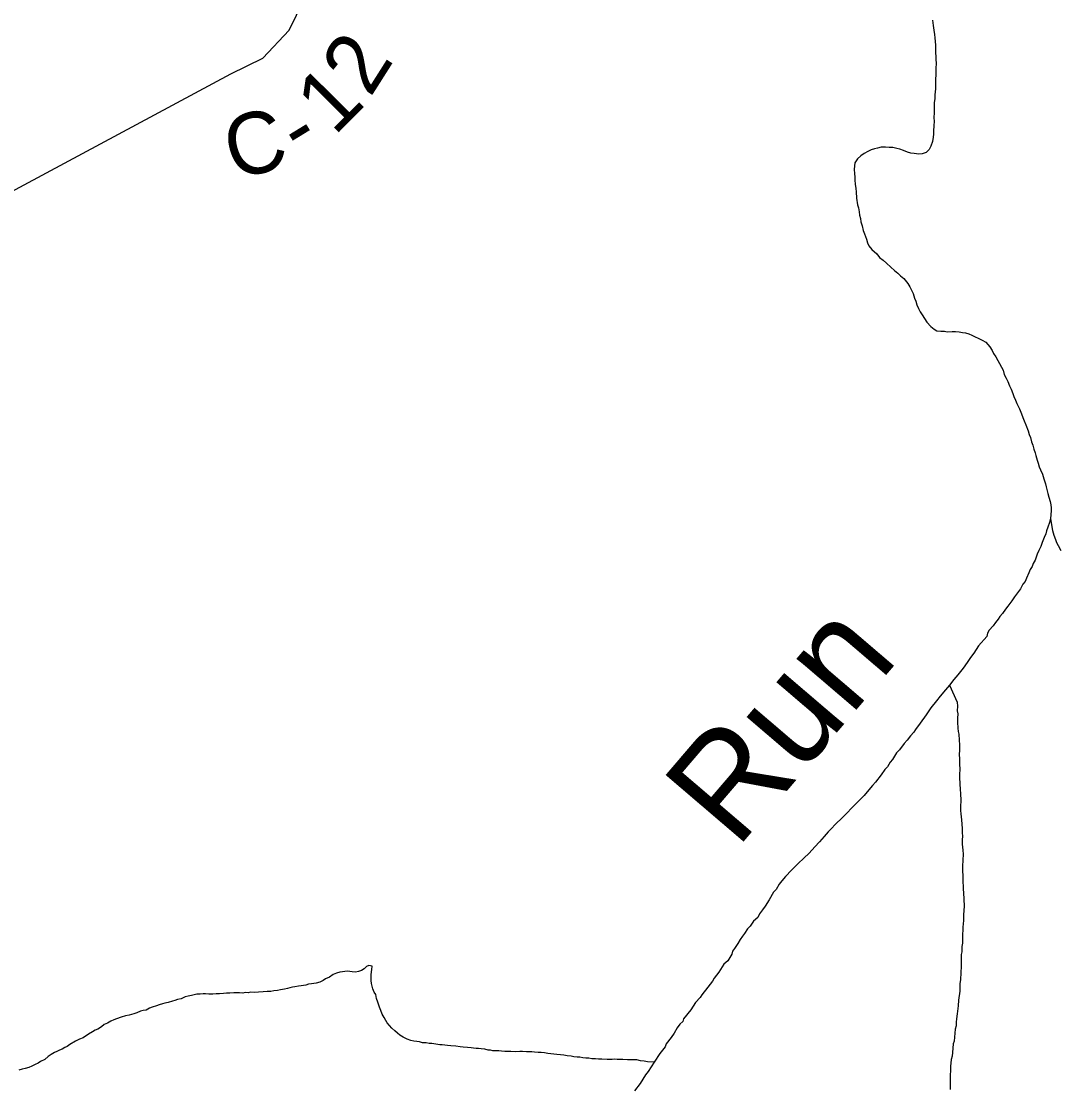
# Model space of a CAD drawing. Extents: x 1310247 to 1664935, y 284496 to 704931.
# Drawn here: x 1530700 to 1535762, y 535212 to 540403 of the extents above; entities that cross this region are included whole.
import ezdxf

# ---------------------------------------------------------------- set-up
doc = ezdxf.new("R2010")
doc.units = 0
for name, color, linetype in [('GM_X_County_Road_Text', 7, 'Continuous'), ('GM_X_Minor_Lake_Text', 7, 'Continuous'), ('GM_X_Minor_River_Text', 7, 'Continuous'), ('GM_X_Township_Road', 7, 'Continuous')]:
    doc.layers.add(name, color=color, linetype=linetype)

msp = doc.modelspace()

# ---------------------------------------------------------------- linework, layer by layer
at = {"layer": 'GM_X_County_Road_Text'}
msp.add_lwpolyline([(1523139.5, 535585.1), (1524105.4, 536097.2), (1526606.2, 537423), (1529809.3, 539121.3), (1529902, 539170.5), (1531721.6, 540146.4), (1531877.3, 540223.7), (1532006.1, 540359.5), (1532114.7, 540583.8)], dxfattribs=at)
at = {"layer": 'GM_X_Minor_River_Text'}
for points in [[(1535141.5, 540408.9), (1535144.9, 540382.7), (1535148.5, 540360.6), (1535152, 540338.4), (1535153.6, 540322.3), (1535155.2, 540304.2), (1535156.8, 540286.1)], [(1535156.8, 540286.1), (1535156.4, 540266), (1535156, 540247.9), (1535157.7, 540233.8), (1535157.3, 540215.8), (1535158.9, 540199.7), (1535158.3, 540171.6), (1535157.7, 540143.5), (1535157.1, 540119.4), (1535156.7, 540099.3), (1535156.1, 540073.2), (1535153.4, 540045.1), (1535153, 540025), (1535150.5, 540007), (1535150.1, 539988.9), (1535149.5, 539958.8), (1535148.9, 539932.7), (1535150.5, 539916.6), (1535148, 539892.6), (1535147.4, 539868.5), (1535147.1, 539852.4), (1535144.7, 539838.4), (1535142.2, 539816.4), (1535133.7, 539794.4), (1535125.3, 539778.5), (1535110.8, 539762.7), (1535090.6, 539757), (1535074.4, 539755.3), (1535052.3, 539757.7), (1535036.3, 539760), (1535020.3, 539764.4), (1535000.3, 539772.8), (1534982.4, 539779.1), (1534968.4, 539783.4), (1534948.3, 539787.8), (1534930.2, 539788.1), (1534912.1, 539788.4), (1534892, 539788.8), (1534873.8, 539785.1), (1534859.6, 539781.4), (1534843.4, 539775.6), (1534827.1, 539767.9), (1534808.8, 539758.2), (1534792.4, 539746.4), (1534776, 539732.7), (1534763.4, 539712.8), (1534761.1, 539698.8), (1534760.7, 539680.7), (1534762.3, 539660.6), (1534763.9, 539642.5), (1534763.6, 539628.4), (1534765.1, 539608.3), (1534768.7, 539588.2), (1534770.3, 539572.1), (1534771.6, 539539.9), (1534776.9, 539507.7), (1534780.6, 539493.6), (1534784.2, 539473.4), (1534785.9, 539457.3), (1534791.5, 539441.2), (1534793.2, 539425), (1534798.8, 539404.9), (1534804.3, 539382.7), (1534810, 539366.5), (1534819.5, 539340.2), (1534825.1, 539322), (1534830.8, 539307.9), (1534846.5, 539289.5), (1534870.2, 539269), (1534883.9, 539250.7), (1534901.7, 539238.3), (1534917.5, 539223.9), (1534939.2, 539203.4), (1534956.9, 539187.1), (1534972.7, 539174.7), (1534986.6, 539162.4), (1535002.3, 539148.1), (1535021.9, 539123.6), (1535031.6, 539107.4), (1535039.3, 539091.2), (1535047, 539074.9), (1535054.5, 539052.7), (1535060.3, 539038.5), (1535065.9, 539020.4), (1535073.5, 539002.1), (1535081.2, 538985.9), (1535091, 538971.7), (1535102.6, 538953.4), (1535114.3, 538935.1), (1535134, 538914.7), (1535149.8, 538902.3), (1535163.7, 538894), (1535181.8, 538891.7), (1535199.9, 538891.4), (1535213.9, 538889.1), (1535238.1, 538890.7), (1535254.2, 538890.4), (1535272.3, 538888), (1535288.3, 538885.7), (1535302.4, 538883.5), (1535318.4, 538879.2)], [(1535318.4, 538879.2), (1535334.3, 538872.8), (1535350.2, 538864.5), (1535364.2, 538858.2), (1535384.1, 538847.8), (1535402, 538837.5), (1535421.6, 538815), (1535433.3, 538796.7), (1535439, 538782.5), (1535450.7, 538766.3), (1535460.3, 538748), (1535468.1, 538733.8), (1535477.7, 538715.6), (1535485.5, 538701.3), (1535491, 538681.2), (1535500.7, 538662.9), (1535508.4, 538646.7), (1535517.9, 538624.4), (1535525.6, 538608.2), (1535533.2, 538588), (1535539, 538573.8), (1535546.6, 538555.6), (1535552.3, 538539.4), (1535565.8, 538513.1), (1535575.3, 538488.8), (1535582.9, 538470.6), (1535588.6, 538454.4), (1535596.2, 538434.2), (1535607.6, 538405.9), (1535613.3, 538387.7), (1535619, 538373.5), (1535624.5, 538351.3), (1535630.2, 538335.2), (1535635.8, 538317), (1535641.5, 538298.8), (1535645.2, 538284.7), (1535652.7, 538262.4), (1535656.4, 538248.3), (1535662.1, 538230.1), (1535667.8, 538216), (1535677.3, 538193.7), (1535684.9, 538171.5), (1535692.4, 538147.2), (1535696.1, 538133.1), (1535699.8, 538119), (1535703.4, 538100.8), (1535709.1, 538082.6), (1535714.6, 538060.4), (1535718.3, 538044.3), (1535719.9, 538030.2), (1535719.6, 538016.2), (1535719.2, 537998.1), (1535716.7, 537976), (1535712.3, 537958), (1535703.7, 537936.1), (1535697.3, 537918.2), (1535695, 537904.1), (1535686.5, 537886.2), (1535675.9, 537860.3), (1535669.4, 537842.3), (1535660.9, 537822.4), (1535652.5, 537804.5), (1535641.7, 537774.6), (1535633.3, 537758.6), (1535627, 537744.7), (1535618.5, 537728.8), (1535612.1, 537712.8), (1535599.5, 537686.9), (1535593.1, 537671), (1535582.7, 537657.1), (1535570.1, 537635.3), (1535555.6, 537615.4), (1535541.1, 537595.6), (1535528.5, 537575.8), (1535509.8, 537550), (1535497.4, 537536.2), (1535482.9, 537514.3), (1535470.5, 537500.5), (1535462.1, 537486.6), (1535449.7, 537470.8), (1535437.2, 537454.9), (1535418.6, 537433.2), (1535410.3, 537419.2), (1535405.9, 537403.3), (1535366.6, 537357.8), (1535343.7, 537322), (1535327.1, 537300.3), (1535310.4, 537276.5), (1535291.7, 537248.7), (1535264.7, 537215), (1535246.1, 537193.3), (1535225.4, 537165.5), (1535204.7, 537141.8), (1535179.9, 537112.1), (1535161.2, 537088.4), (1535134.3, 537054.7), (1535111.4, 537021), (1535082.3, 536979.3), (1535059.5, 536949.6), (1535051.1, 536935.7), (1535034.6, 536917.9)], [(1535716.7, 537976), (1535727.5, 537919.6), (1535733.1, 537897.4), (1535740.6, 537875.2), (1535746.3, 537861), (1535754.1, 537846.8), (1535767.6, 537822.5)], [(1535225.4, 537165.5), (1535261.8, 537082.5), (1535263.3, 537062.4), (1535262.8, 537040.3), (1535264.5, 537026.2), (1535264, 537004.1), (1535263.6, 536984.1), (1535264.9, 536955.9), (1535266.6, 536939.8), (1535270.3, 536925.7), (1535271.7, 536897.5), (1535273.2, 536873.4), (1535272.6, 536849.3), (1535272.1, 536825.2), (1535273.7, 536807.1), (1535273.2, 536785), (1535274.4, 536750.9), (1535274, 536734.8), (1535273.7, 536718.7), (1535274.8, 536680.5), (1535276.4, 536660.4), (1535277.8, 536634.3), (1535279.2, 536606.2), (1535278.4, 536570), (1535278, 536553.9), (1535279.7, 536537.8), (1535283, 536507.7), (1535284.6, 536487.5), (1535286.1, 536465.4), (1535285.7, 536447.3), (1535287.3, 536427.2), (1535286.9, 536413.2), (1535286.4, 536389.1), (1535289.8, 536360.9), (1535291.3, 536340.8), (1535288, 536282.6), (1535287.4, 536256.5), (1535289, 536238.4), (1535290.3, 536204.2), (1535291.8, 536184.1), (1535291.5, 536170), (1535293.1, 536151.9), (1535294.5, 536121.8), (1535295.7, 536087.6), (1535292.7, 536045.5), (1535292.4, 536031.4), (1535292.1, 536017.4), (1535289.4, 535985.3), (1535289, 535969.2), (1535288.7, 535953.2), (1535287.9, 535921), (1535287.6, 535907), (1535285.2, 535890.9), (1535284.7, 535864.8), (1535282.3, 535850.8), (1535281.7, 535824.7), (1535281.4, 535810.7), (1535281.1, 535794.6), (1535280.3, 535762.5), (1535277.6, 535730.4), (1535275.1, 535708.3), (1535274.7, 535690.3), (1535274.3, 535672.2), (1535269.3, 535628.1), (1535266.7, 535602), (1535261.7, 535562), (1535259.2, 535537.9), (1535256.8, 535521.9), (1535256.4, 535503.8), (1535252, 535487.8), (1535249.1, 535447.7), (1535246.7, 535429.7), (1535242.3, 535415.7), (1535239.4, 535373.6), (1535236.9, 535355.5), (1535232.6, 535339.5), (1535229.8, 535305.4), (1535229.4, 535289.4), (1535228.7, 535259.2), (1535227.9, 535221.1), (1535227.3, 535193)], [(1535034.6, 536917.9), (1535018, 536896.2), (1535003.6, 536880.3), (1534980.7, 536850.6), (1534966.3, 536834.8), (1534947.5, 536803), (1534935.1, 536789.2), (1534922.5, 536767.3), (1534910.1, 536753.5), (1534891.4, 536727.7), (1534864.4, 536692.1), (1534850, 536676.3), (1534831.4, 536654.5), (1534808.6, 536626.8), (1534773.6, 536591.3), (1534746.9, 536565.7), (1534726.2, 536541.9), (1534699.4, 536516.3), (1534670.6, 536488.7), (1534645.9, 536463.1), (1534633.5, 536449.2), (1534612.9, 536427.5), (1534590.2, 536401.8), (1534567.4, 536376.1), (1534540.6, 536346.5), (1534513.9, 536320.8), (1534487.1, 536295.2), (1534454.2, 536263.7), (1534425.3, 536232.1), (1534406.7, 536210.3), (1534394.3, 536194.5), (1534379.6, 536168.6), (1534367.2, 536154.8), (1534346.3, 536119), (1534325.4, 536087.3), (1534312.9, 536069.4), (1534298.4, 536049.6), (1534289.9, 536031.7), (1534269.4, 536014), (1534252.8, 535990.2), (1534240.4, 535976.3), (1534225.8, 535954.5), (1534215.4, 535940.6), (1534205, 535924.8), (1534192.5, 535904.9), (1534175.8, 535881.1), (1534167.5, 535867.2), (1534163.1, 535853.2), (1534144.3, 535821.4), (1534123.8, 535803.7), (1534100.8, 535766), (1534078, 535736.3), (1534069.6, 535722.3), (1534046.8, 535692.6), (1534017.8, 535655), (1534009.4, 535641.1), (1533986.7, 535617.4), (1533963.8, 535581.7), (1533928.6, 535538.1), (1533924.2, 535524.1), (1533909.9, 535512.3), (1533897.4, 535494.5), (1533882.7, 535468.7), (1533868.1, 535446.8), (1533843.3, 535415.1), (1533838.9, 535401.2), (1533812, 535369.5), (1533784.9, 535325.8), (1533755.7, 535280.2), (1533743.2, 535264.3), (1533716.1, 535222.6), (1533689.2, 535187)], [(1532410.5, 535794.9), (1532394.4, 535797.2), (1532382.3, 535793.4), (1532371.9, 535781.5), (1532357.7, 535773.7), (1532343.4, 535768), (1532329.3, 535766.2), (1532313.2, 535766.5), (1532301.2, 535768.7), (1532289.2, 535771), (1532277, 535769.2), (1532264.9, 535767.4), (1532252.8, 535765.6), (1532236.6, 535759.9), (1532220.3, 535754.2), (1532201.9, 535740.4), (1532183.6, 535732.7), (1532171.4, 535724.9), (1532155.1, 535717.2), (1532136.8, 535711.5), (1532114.6, 535707.9), (1532100.5, 535706.1), (1532086.3, 535702.3), (1532064.1, 535698.7), (1532052, 535697), (1532033.8, 535693.3), (1532021.6, 535691.5), (1532009.5, 535689.7), (1531997.4, 535685.9), (1531983.2, 535682.2), (1531963, 535678.5), (1531948.8, 535676.8), (1531930.7, 535675.1), (1531916.5, 535671.3), (1531898.4, 535671.6), (1531878.2, 535670), (1531856.1, 535668.4), (1531837.9, 535666.7), (1531817.8, 535667.1), (1531805.7, 535665.3), (1531791.6, 535665.6), (1531779.5, 535663.8), (1531763.4, 535664.1), (1531747.3, 535664.4), (1531735.2, 535664.6), (1531717, 535662.9), (1531700.9, 535663.2), (1531684.8, 535661.5), (1531666.6, 535659.8), (1531650.5, 535660.1), (1531634.4, 535658.4), (1531614.3, 535658.8), (1531598.2, 535659), (1531586.1, 535659.3), (1531572, 535657.5), (1531555.9, 535657.8), (1531529.6, 535652.3), (1531513.4, 535648.5), (1531499.2, 535644.8), (1531478.9, 535635.1), (1531460.7, 535631.4), (1531448.5, 535627.6), (1531436.3, 535623.8), (1531416.1, 535618.2), (1531399.9, 535614.5), (1531387.7, 535610.7), (1531371.5, 535606.9), (1531359.3, 535601.1), (1531337.1, 535595.5), (1531324.9, 535589.7), (1531308.5, 535580), (1531294.4, 535578.2), (1531280.2, 535574.5), (1531263.9, 535566.7), (1531247.8, 535563), (1531225.4, 535555.4), (1531207.2, 535551.7), (1531187, 535546), (1531164.7, 535538.4), (1531150.5, 535532.7), (1531136.2, 535526.9), (1531119.9, 535517.1), (1531103.6, 535509.4), (1531091.3, 535499.6), (1531072.9, 535487.8), (1531060.7, 535482), (1531046.5, 535474.3), (1531028.1, 535462.6), (1531001.5, 535445), (1530983.3, 535439.3), (1530964.9, 535429.6), (1530936.4, 535412), (1530924.1, 535402.2), (1530911.9, 535398.4), (1530899.6, 535390.6), (1530885.4, 535384.8), (1530873.2, 535379), (1530861, 535373.2), (1530844.7, 535363.5), (1530830.4, 535353.7), (1530814, 535339.9)], [(1533784.9, 535325.8), (1533752.7, 535328.4), (1533736.7, 535330.7), (1533718.6, 535333.1), (1533700.6, 535337.4), (1533688.5, 535337.6), (1533668.4, 535338), (1533654.3, 535338.2), (1533632.2, 535338.7), (1533604, 535339.2), (1533592, 535341.4), (1533579.9, 535339.6), (1533567.8, 535339.8), (1533555.7, 535340), (1533529.6, 535340.5), (1533513.5, 535340.8), (1533499.4, 535343.1), (1533481.3, 535343.4), (1533467.3, 535345.7), (1533451.2, 535346), (1533437.1, 535348.2), (1533423.1, 535350.5), (1533409, 535350.8), (1533393, 535353.1), (1533380.9, 535355.3), (1533360.9, 535357.7), (1533344.8, 535360), (1533328.8, 535362.3), (1533310.7, 535364.6), (1533296.6, 535364.9), (1533280.5, 535367.2), (1533266.5, 535369.4), (1533250.5, 535371.7), (1533234.4, 535374), (1533220.3, 535374.3), (1533202.2, 535374.6), (1533188.2, 535376.9), (1533174.1, 535377.2), (1533162, 535377.4), (1533143.9, 535377.7), (1533129.8, 535378), (1533107.6, 535376.3), (1533085.5, 535378.8), (1533071.5, 535379), (1533057.4, 535379.3), (1533041.3, 535379.6), (1533027.2, 535381.8), (1533015.2, 535382.1), (1532999.1, 535382.4), (1532987, 535384.6), (1532975, 535384.8), (1532959, 535389.1), (1532940.9, 535391.5), (1532928.9, 535393.7), (1532916.8, 535393.9), (1532904.7, 535394.1), (1532892.7, 535396.4), (1532874.6, 535398.7), (1532854.5, 535399.1), (1532838.5, 535401.4), (1532818.4, 535403.7), (1532794.3, 535406.2), (1532778.2, 535408.5), (1532764.1, 535408.8), (1532752.1, 535411), (1532740, 535411.2), (1532720, 535413.6), (1532701.9, 535417.9), (1532687.8, 535418.2), (1532673.8, 535420.4), (1532655.7, 535420.8), (1532641.7, 535425), (1532627.7, 535427.3), (1532613.6, 535429.6), (1532599.6, 535431.8), (1532581.6, 535438.2), (1532561.7, 535448.6), (1532545.8, 535458.9), (1532533.9, 535467.2), (1532520.1, 535479.5), (1532506.3, 535491.8), (1532494.6, 535506.1), (1532482.8, 535518.3), (1532477, 535530.5), (1532469.3, 535544.7), (1532459.6, 535560.9), (1532451.9, 535579.2), (1532446.2, 535595.3), (1532438.7, 535619.6), (1532431.1, 535637.8), (1532427.5, 535655.9), (1532419.7, 535668.1), (1532414, 535684.3), (1532410.3, 535696.4), (1532406.6, 535710.6), (1532404.9, 535724.7), (1532405.2, 535738.7), (1532405.5, 535752.8), (1532407.8, 535766.8), (1532408.1, 535778.8), (1532410.5, 535794.9)], [(1530814, 535339.9), (1530793.6, 535330.2), (1530781.4, 535322.4), (1530767.1, 535314.7), (1530750.8, 535306.9), (1530736.6, 535301.2), (1530718.3, 535295.5), (1530704.2, 535291.7), (1530688, 535288)]]:
    msp.add_lwpolyline(points, dxfattribs=at)

# ---------------------------------------------------------------- texts
at = {"layer": 'GM_X_Minor_Lake_Text'}
msp.add_text('Run', height=499.98, rotation=49.4613, dxfattribs=at).set_placement((1534185.2, 536360.5))
at = {"layer": 'GM_X_Township_Road'}
for s, rotation, p in [('2', 57.6289, (1532400.3, 540027)), ('1', 45.2544, (1532226.2, 539840.5)), ('C', 15.1836, (1531736.5, 539626)), ('-', 31.4922, (1532059.6, 539727.4))]:
    msp.add_text(s, height=300, rotation=rotation, dxfattribs=at).set_placement(p)

doc.saveas('drawing.dxf')
